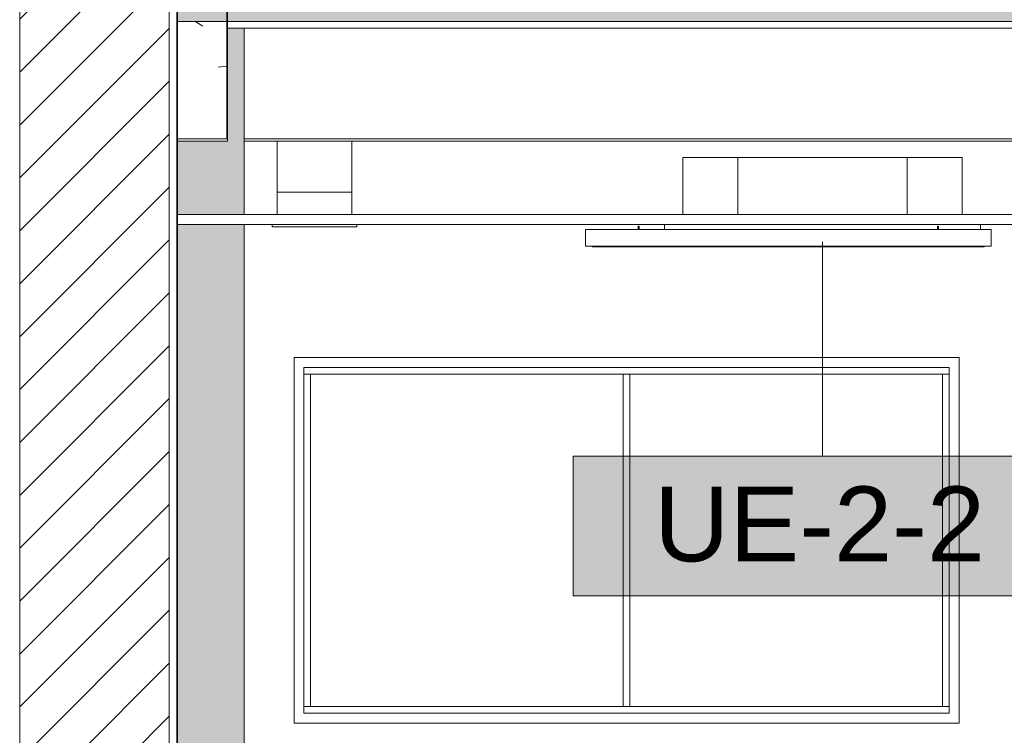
# Model space of a CAD drawing. Header units: metres. Extents: x 3.7 to 90.5, y -1.7 to 14.3.
# Tile 718 of 1056: x 72.9 to 75.9, y 7 to 9.2. Entities that reach past the tile are written whole.
import ezdxf

# ---------------------------------------------------------------- set-up
doc = ezdxf.new("R2010")
doc.units = ezdxf.units.M
for name, color, linetype, lineweight in [('A-CLNG', 7, 'Continuous', 18), ('A-FLOR', 7, 'Continuous', 18), ('A-FLOR-PATT', 7, 'Continuous', 18), ('A-GLAZ', 7, 'Continuous', 18), ('A-WALL', 7, 'Continuous', 18), ('A-WALL-PATT', 7, 'Continuous', 18), ('DUTOS', 7, 'Continuous', 18), ('E-LITE-EQPM', 7, 'Continuous', 18), ('G-IMPT', 7, 'Continuous', 18), ('M-EQPM', 7, 'Continuous', 18), ('S-BEAM', 7, 'Continuous', 18), ('S-COLS', 7, 'Continuous', 18)]:
    doc.layers.add(name, color=color, linetype=linetype, lineweight=lineweight)
doc.layers.add('M-EQPM-IDEN', color=1, linetype='Continuous', lineweight=9, true_color=0xff0000)
doc.styles.add('Arial_1', font='arial.ttf', dxfattribs={"height": 0.225})
pattern_1 = [(50, (61.586, 6.894), (0.546555, -0.047815), [0.05715, -0.62865]), (355, (61.586, 6.894), (-0.105728, 0.573166), [0.04572, -0.50292]), (100.451, (61.632, 6.89), (0.440828, 0.52535), [0.04857, -0.53427]), (46.184, (61.586, 7.047), (0.813237, -0.12613), [0.08572, -0.94297]), (96.636, (61.654, 7.036), (0.71221, 0.74229), [0.07286, -0.80141]), (351.184, (61.586, 7.047), (0.71222, 0.742274), [0.06858, -0.75438]), (21, (61.662, 7.009), (0.454846, -0.306795), [0.05715, -0.62865]), (326, (61.662, 7.009), (0.185405, 0.55256), [0.04572, -0.50292]), (71.451, (61.7, 6.983), (0.64025, 0.245763), [0.04857, -0.53427]), (37.5, (61.586, 6.894), (0.009261, 0.253667), [0.02515, -0.47168, 0.02515, -0.48539, -0.50483]), (37.5, (61.586, 6.894), (0.009261, 0.253667), [-1.007, 0.02515, -0.47968]), (7.5, (61.586, 6.894), (0.200456, 0.300546), [0.02515, -0.26594, 0.02515, -0.46025, -0.19241]), (7.5, (61.586, 6.894), (0.200456, 0.300546), [-0.77648, 0.02515, -0.16726]), (327.5, (61.416, 6.894), (0.406768, -0.017188), [0.02515, -0.16535, 0.02515, -0.56921, -0.78867]), (327.5, (61.416, 6.894), (0.406768, -0.017188), [-0.78486, 0.02515, -0.76352]), (317.5, (61.34, 6.894), (0.444383, 0.07628), [0.02515, -0.2225, 0.02515, -0.36957, -0.56007]), (317.5, (61.34, 6.894), (0.444383, 0.07628), [-0.64237, 0.02515, -0.53492])]

# ---------------------------------------------------------------- blocks, each defined once
blk = doc.blocks.new('JANELA1 - Paineis _2x1_ 2 x 1_00-8467731-Corte 8')
at = {"layer": 'A-GLAZ'}
for p, q in [((57.1915, 8.14), (55.1915, 8.14)), ((55.1915, 8.14), (55.1915, 7.04)), ((57.1915, 7.04), (57.1915, 8.14)), ((55.2215, 8.11), (57.1615, 8.11)), ((55.2215, 7.07), (55.2215, 8.11)), ((55.2215, 8.09), (55.2415, 8.09)), ((55.2415, 7.09), (55.2415, 8.09)), ((56.1815, 8.09), (55.2415, 8.09)), ((56.1815, 8.09), (56.2015, 8.09)), ((56.1815, 8.09), (56.1815, 7.09)), ((56.2015, 7.09), (56.2015, 8.09)), ((57.1415, 8.09), (56.2015, 8.09)), ((57.1415, 8.09), (57.1615, 8.09)), ((57.1415, 8.09), (57.1415, 7.09)), ((57.1615, 8.11), (57.1615, 7.07)), ((55.2415, 7.09), (55.2215, 7.09)), ((55.2415, 7.09), (56.1815, 7.09)), ((56.2015, 7.09), (56.1815, 7.09)), ((56.2015, 7.09), (57.1415, 7.09)), ((57.1615, 7.09), (57.1415, 7.09)), ((57.1615, 7.07), (55.2215, 7.07)), ((55.1915, 7.04), (57.1915, 7.04))]:
    blk.add_line(p, q, dxfattribs=at)
blk = doc.blocks.new('63_PHILIPS_TCS165 C6 2x28W - 2xTL5-28W HFP C3-V187-Corte 8')
at = {"layer": 'E-LITE-EQPM'}
for p, q in [((52.2665, 8.535), (52.2695, 8.535)), ((52.2665, 8.525), (52.2665, 8.535)), ((52.2695, 8.535), (52.2695, 8.525)), ((53.1665, 8.535), (53.1695, 8.535)), ((53.1665, 8.535), (53.1665, 8.525)), ((53.1695, 8.525), (53.1695, 8.535)), ((52.108, 8.525), (53.328, 8.525)), ((52.108, 8.475), (52.108, 8.525)), ((53.328, 8.525), (53.328, 8.475)), ((53.328, 8.475), (52.108, 8.475)), ((52.129, 8.473), (52.129, 8.475)), ((53.307, 8.473), (52.129, 8.473)), ((53.307, 8.473), (53.307, 8.475))]:
    blk.add_line(p, q, dxfattribs=at)
blk = doc.blocks.new('4 GRE - ESCOLA DE CINEMA E AUDIOVISUAL CINE REX R07_rvt-3-Corte 8')
at = {"layer": 'A-FLOR-PATT', "true_color": 0x666666}
blk.add_hatch(color=251, dxfattribs=at).paths.add_polyline_path([(67.9526, 9.15), (67.9526, 9.3), (54.8415, 9.3), (54.8415, 9.15), (67.8468, 9.15)])
at = {"layer": 'A-WALL-PATT', "true_color": 0x808080}
h = blk.add_hatch(dxfattribs=at)
h.set_pattern_fill('FP_32', color=8, style=0, pattern_type=2)
h.set_pattern_definition([(45, (61.586, 6.894), (-0.0795495, 0.0795495), [])])
h.paths.add_polyline_path([(54.508, -0.5434), (54.8165, -0.5434), (54.8165, 0.1), (54.3665, 0.1), (54.3665, -0.5434)])
h.paths.add_polyline_path([(54.3665, 2.2), (54.8165, 2.2), (54.8165, 12.5099), (54.3665, 12.5099), (54.3665, 2.2418)])
h = blk.add_hatch(dxfattribs=at)
h.set_pattern_fill('FP_31', color=8, style=0, pattern_type=2)
h.set_pattern_definition(pattern_1)
h.paths.add_polyline_path([(54.8408, -0.5434), (54.8415, -0.5434), (54.8415, 0.1), (54.839, 0.1), (54.839, -0.5434)])
h.paths.add_polyline_path([(54.8415, 2.2), (54.8415, 12.5099), (54.839, 12.5099), (54.839, 2.2)])
at = {"layer": 'S-BEAM'}
h = blk.add_hatch(dxfattribs=at)
h.set_pattern_fill('FP_31', color=256, style=0, pattern_type=2)
h.set_pattern_definition(pattern_1)
h.paths.add_polyline_path([(54.9897, 8.7976), (54.9897, 9.2976), (54.8397, 9.2976), (54.8397, 8.7976), (54.9775, 8.7976)])
at = {"layer": 'S-COLS'}
h = blk.add_hatch(dxfattribs=at)
h.set_pattern_fill('FP_34', color=256, style=0, pattern_type=2)
h.set_pattern_definition([(50, (61.586, 6.894), (0.273274, -0.0239114), [0.02857, -0.31432]), (355, (61.586, 6.894), (-0.052863, 0.286588), [0.02286, -0.25146]), (100.451, (61.609, 6.892), (0.220418, 0.2626804), [0.02429, -0.26714]), (46.184, (61.586, 6.97), (0.406619, -0.063057), [0.04286, -0.47149]), (96.636, (61.62, 6.965), (0.356107, 0.371139), [0.03643, -0.4007]), (351.184, (61.586, 6.97), (0.356108, 0.371137), [0.03429, -0.37719]), (21, (61.624, 6.951), (0.2274184, -0.153399), [0.02857, -0.31432]), (326, (61.624, 6.951), (0.092705, 0.276284), [0.02286, -0.25146]), (71.451, (61.643, 6.939), (0.320132, 0.122885), [0.02429, -0.26714]), (37.5, (61.586, 6.894), (0.0046375, 0.1268327), [0.00251, -0.2459, 0.00251, -0.25276, -0.25241]), (37.5, (61.586, 6.894), (0.0046375, 0.1268327), [-0.50368, 0.00251, -0.2499]), (7.5, (61.586, 6.894), (0.1002335, 0.1502687), [0.00251, -0.14303, 0.00251, -0.24018, -0.0962]), (7.5, (61.586, 6.894), (0.1002335, 0.1502687), [-0.38824, 0.00251, -0.09369]), (327.5, (61.501, 6.894), (0.2033841, -0.0085941), [0.00251, -0.09274, 0.00251, -0.29467, -0.39433]), (327.5, (61.501, 6.894), (0.2033841, -0.0085941), [-0.39243, 0.00251, -0.39182]), (317.5, (61.463, 6.894), (0.2221916, 0.0381397), [0.00251, -0.12131, 0.00251, -0.19484, -0.28003]), (317.5, (61.463, 6.894), (0.2221916, 0.0381397), [-0.32118, 0.00251, -0.27752])])
h.paths.add_polyline_path([(54.9686, -0.5434), (55.0416, -0.5434), (55.0416, -0.02), (54.9873, -0.02), (54.9873, -0.2), (54.9616, -0.2), (54.9616, -0.21), (54.8416, -0.21), (54.8416, -0.5434), (54.963, -0.5434)])
h.paths.add_polyline_path([(54.9383, 0.1), (55.0416, 0.1), (55.0416, 2.66), (54.9916, 2.66), (54.9916, 2.61), (54.8416, 2.61), (54.8416, 1.225), (54.8465, 1.2241), (54.847, 1.22), (54.878, 1.2193), (54.8955, 1.215), (54.9109, 1.2041), (54.9169, 1.1949), (54.9213, 1.1863), (54.9245, 1.17), (54.9239, 0.8266), (54.9204, 0.8103), (54.9085, 0.7936), (54.8999, 0.7879), (54.8905, 0.7832), (54.8745, 0.78), (54.8445, 0.78), (54.8445, 0.7759), (54.8416, 0.7759), (54.8416, 0.1)])
h.paths.add_polyline_path([(54.8745, 0.82), (54.8817, 0.8232), (54.8845, 0.83), (54.8845, 1.17), (54.8813, 1.1772), (54.8745, 1.18), (54.8465, 1.1799), (54.8465, 1.175), (54.8416, 1.175), (54.8416, 0.8241), (54.8445, 0.8241), (54.8445, 0.82)])
h.paths.add_polyline_path([(54.8816, 1.1771), (54.8815, 1.1779), (54.8815, 1.1772)])
h.paths.add_polyline_path([(54.9916, 2.69), (55.0416, 2.69), (55.0416, 4.445), (54.8416, 4.445), (54.8416, 3.02), (54.9916, 3.02), (54.9916, 2.8199)])
h.paths.add_polyline_path([(54.8917, 4.595), (55.0416, 4.595), (55.0416, 5.91), (54.9916, 5.91), (54.9916, 5.63), (54.9165, 5.63), (54.9165, 5.54), (54.8416, 5.54), (54.8416, 4.595)])
h.paths.add_polyline_path([(54.9378, 6.04), (55.0416, 6.04), (55.0416, 6.76), (54.8416, 6.76), (54.8416, 6.04), (54.9165, 6.04)])
h.paths.add_polyline_path([(54.8416, 6.79), (55.0416, 6.79), (55.0416, 8.54), (54.8416, 8.54), (54.8416, 7.024)])
h.paths.add_polyline_path([(55.0416, 8.57), (55.0416, 9.13), (54.9916, 9.13), (54.9916, 8.79), (54.8416, 8.79), (54.8416, 8.57), (55.0183, 8.57)])
at = {"layer": 'A-CLNG'}
for p, q in [((58.5754, 8.57), (54.8415, 8.57)), ((54.8415, 8.57), (54.8415, 8.54)), ((54.8415, 8.54), (58.5754, 8.54))]:
    blk.add_line(p, q, dxfattribs=at)
at = {"layer": 'A-FLOR'}
for p, q in [((54.8415, 9.3), (54.8415, 9.15)), ((54.8415, 9.15), (67.9526, 9.15))]:
    blk.add_line(p, q, dxfattribs=at)
at = {"layer": 'A-WALL'}
for p, q in [((54.3665, 12.5099), (54.3665, 2.2)), ((54.8165, 12.5099), (54.8165, 2.2)), ((54.839, 12.5099), (54.839, 2.2)), ((54.8415, 2.2), (54.8415, 12.5099)), ((55.1915, 7.04), (55.1915, 8.14)), ((55.1915, 8.14), (57.1915, 8.14)), ((57.1915, 8.14), (57.1915, 7.04)), ((57.1915, 7.04), (55.1915, 7.04))]:
    blk.add_line(p, q, dxfattribs=at)
at = {"layer": 'S-BEAM'}
for p, q in [((54.8397, 9.2976), (54.8397, 8.7976)), ((54.9897, 8.7976), (54.9897, 9.2976)), ((54.8397, 8.7976), (54.9897, 8.7976)), ((57.3665, 8.7976), (55.0416, 8.7976))]:
    blk.add_line(p, q, dxfattribs=at)
at = {"layer": 'S-COLS'}
for p, q in [((55.0416, 9.13), (55.0416, 8.57)), ((55.0416, 8.54), (55.0416, 6.79))]:
    blk.add_line(p, q, dxfattribs=at)
at = {"layer": 'A-GLAZ', "lineweight": 18}
blk.add_blockref('JANELA1 - Paineis _2x1_ 2 x 1_00-8467731-Corte 8', (0, 0), dxfattribs=at)
at = {"layer": 'E-LITE-EQPM', "lineweight": 18}
blk.add_blockref('63_PHILIPS_TCS165 C6 2x28W - 2xTL5-28W HFP C3-V187-Corte 8', (3.9602, 0), dxfattribs=at)
blk = doc.blocks.new('Family - V324-300154-Corte 8')
at = {"layer": 'S-BEAM'}
blk.add_line((55.0416, 8.79), (57.3684, 8.79), dxfattribs=at)
blk = doc.blocks.new('Family - V305-300160-Corte 8')
at = {"layer": 'S-BEAM'}
for p, q in [((54.9916, 9.29), (54.8416, 9.29)), ((54.8416, 9.29), (54.8416, 8.79)), ((54.9916, 8.79), (54.9916, 9.29)), ((54.8416, 8.79), (54.9916, 8.79))]:
    blk.add_line(p, q, dxfattribs=at)
blk = doc.blocks.new('Family - L305-300184-Corte 8')
at = {"layer": 'A-FLOR'}
for p, q in [((57.3684, 9.29), (54.9916, 9.29)), ((54.9916, 9.29), (54.9916, 9.25)), ((57.3684, 9.25), (57.3684, 9.29)), ((54.9916, 9.25), (57.3684, 9.25)), ((57.3665, 9.13), (54.9916, 9.13))]:
    blk.add_line(p, q, dxfattribs=at)
blk = doc.blocks.new('ESTRUTURAL CINE REX _011_IFC-3-Corte 8')
at = {"layer": 'A-FLOR', "lineweight": 18}
blk.add_blockref('Family - L305-300184-Corte 8', (0, 0), dxfattribs=at)
at = {"layer": 'S-BEAM', "lineweight": 18}
for name in ['Family - V305-300160-Corte 8', 'Family - V324-300154-Corte 8']:
    blk.add_blockref(name, (0, 0), dxfattribs=at)
blk = doc.blocks.new('V8 K7 4V 2_8-8_0kW - MIH56Q4HN18-944314-Corte 8')
at = {"layer": 'M-EQPM', "color": 1, "true_color": 0xff0000}
for p, q in [((56.3606, 8.741), (56.5256, 8.741)), ((56.3606, 8.57), (56.3606, 8.741)), ((56.3606, 8.741), (56.3606, 8.57)), ((56.5256, 8.741), (56.3606, 8.741)), ((56.5256, 8.741), (57.0356, 8.741)), ((56.5256, 8.741), (56.5256, 8.57)), ((56.5256, 8.741), (56.5256, 8.57)), ((57.0356, 8.741), (56.5256, 8.741)), ((57.0356, 8.741), (57.2006, 8.741)), ((57.0356, 8.741), (57.0356, 8.57)), ((57.0356, 8.741), (57.0356, 8.57)), ((57.2006, 8.741), (57.0356, 8.741)), ((57.2006, 8.741), (57.2006, 8.57)), ((57.2006, 8.741), (57.2006, 8.57)), ((56.3056, 8.54), (56.3056, 8.525)), ((57.2556, 8.525), (57.2556, 8.54))]:
    blk.add_line(p, q, dxfattribs=at)
blk = doc.blocks.new('AH-0-AG 225x75 - TROX_AH-0-AG_225x75_dxf_QMODEL_916299a9_f66b_46ba_af9d_4a70e7dbf2f8-V213-Corte 8')
at = {"layer": 'G-IMPT', "color": 1, "true_color": 0xff0000}
for p, q in [((55.3657, 8.637), (55.1407, 8.637)), ((55.1407, 8.57), (55.1407, 8.637)), ((55.3657, 8.57), (55.3657, 8.637)), ((55.1262, 8.54), (55.1262, 8.533)), ((55.3802, 8.533), (55.1262, 8.533)), ((55.3802, 8.533), (55.3802, 8.54))]:
    blk.add_line(p, q, dxfattribs=at)
blk = doc.blocks.new('AH-0-AG 225x75 - TROX_AH-0-AG_225x75_dxf-V214-Corte 8')
blk.add_blockref('AH-0-AG 225x75 - TROX_AH-0-AG_225x75_dxf_QMODEL_916299a9_f66b_46ba_af9d_4a70e7dbf2f8-V213-Corte 8', (0, 0))
blk = doc.blocks.new('AH-0-AG 225x75 - AE-944941-Corte 8')
blk.add_blockref('AH-0-AG 225x75 - TROX_AH-0-AG_225x75_dxf-V214-Corte 8', (0, 0))
blk = doc.blocks.new('M_Identificador de equipamento mecânico_BTS - Em caixas-817025-Corte 8')
at = {"layer": 'M-EQPM-IDEN', "true_color": 0xf5f5f5}
blk.add_hatch(color=7, dxfattribs=at).paths.add_polyline_path([(55.1645, 3.702), (55.1645, 3.282), (53.6645, 3.282), (53.6645, 3.702)])
at = {"layer": 'M-EQPM-IDEN'}
for p, q in [((55.1645, 3.702), (53.6645, 3.702)), ((53.6645, 3.702), (53.6645, 3.282)), ((53.6645, 3.702), (55.1645, 3.702)), ((53.6645, 3.282), (53.6645, 3.702)), ((55.1645, 3.282), (55.1645, 3.702)), ((55.1645, 3.702), (55.1645, 3.282)), ((53.6645, 3.282), (55.1645, 3.282)), ((55.1645, 3.282), (53.6645, 3.282))]:
    blk.add_line(p, q, dxfattribs=at)

msp = doc.modelspace()

# ---------------------------------------------------------------- linework, layer by layer
at = {"layer": 'DUTOS', "color": 96, "true_color": 0x008000}
for p, q in [((73.6919, 8.79), (73.6919, 8.57)), ((73.9169, 8.79), (73.9169, 8.57))]:
    msp.add_line(p, q, dxfattribs=at)
at = {"layer": 'M-EQPM-IDEN'}
msp.add_line((75.3318, 8.488), (75.3318, 7.843), dxfattribs=at)

# ---------------------------------------------------------------- block references
at = {"lineweight": 5}
for name in ['4 GRE - ESCOLA DE CINEMA E AUDIOVISUAL CINE REX R07_rvt-3-Corte 8', 'ESTRUTURAL CINE REX _011_IFC-3-Corte 8']:
    msp.add_blockref(name, (18.5511, 0), dxfattribs=at)
at = {"layer": 'G-IMPT', "color": 1, "true_color": 0xff0000}
msp.add_blockref('AH-0-AG 225x75 - AE-944941-Corte 8', (18.5511, 0), dxfattribs=at)
at = {"layer": 'M-EQPM', "color": 1, "true_color": 0xff0000}
msp.add_blockref('V8 K7 4V 2_8-8_0kW - MIH56Q4HN18-944314-Corte 8', (18.5511, 0), dxfattribs=at)
at = {"layer": 'M-EQPM-IDEN'}
msp.add_blockref('M_Identificador de equipamento mecânico_BTS - Em caixas-817025-Corte 8', (20.9173, 4.141), dxfattribs=at)

# ---------------------------------------------------------------- texts
at = {"layer": 'M-EQPM-IDEN', "color": 7, "insert": (74.8252, 7.7517), "char_height": 0.225, "width": 1.220569, "attachment_point": 1, "style": 'Arial_1'}
msp.add_mtext('UE-2-2', dxfattribs=at)

doc.saveas('drawing.dxf')
